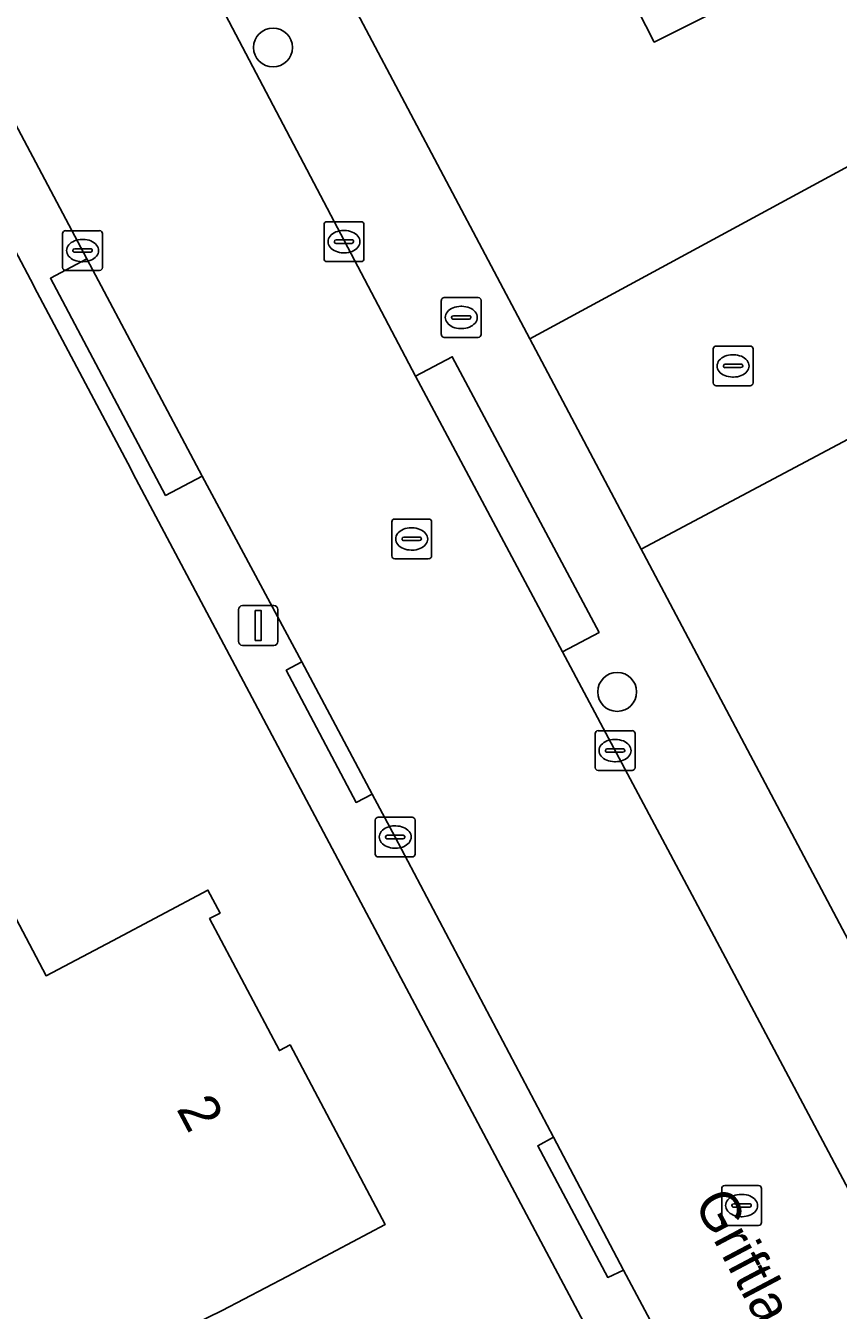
# Model space of a CAD drawing. Extents: x 157320 to 158835, y 386650 to 388491.
# Drawn here: x 157689.7 to 157710.1, y 387636.29 to 387668.55 of the extents above; entities that cross this region are included whole.
import ezdxf

# ---------------------------------------------------------------- set-up
doc = ezdxf.new("R2010")
doc.units = 0
for name, color, linetype in [('IMGEO_Boom', 7, 'Continuous'), ('IMGEO_Brandkraan', 7, 'Continuous'), ('IMGEO_Erf', 7, 'Continuous'), ('IMGEO_Kolk', 7, 'Continuous'), ('IMGEO_Lichtmast', 7, 'Continuous'), ('IMGEO_Openbare_ruimte_label', 7, 'Continuous'), ('IMGEO_Pand', 7, 'Continuous'), ('IMGEO_Pand_nummerreeks', 7, 'Continuous'), ('IMGEO_Rijbaan_lokaal_open', 7, 'Continuous'), ('IMGEO_Rioolput', 7, 'Continuous'), ('IMGEO_Voetpad_open', 7, 'Continuous')]:
    doc.layers.add(name, color=color, linetype=linetype)

msp = doc.modelspace()

# ---------------------------------------------------------------- linework, layer by layer
at = {"layer": 'IMGEO_Boom'}
for centre in [(157695.909, 387668.004), (157704.55, 387651.821)]:
    msp.add_circle(centre, 0.489, dxfattribs=at)
at = {"layer": 'IMGEO_Brandkraan'}
for p, q in [((157700.135, 387660.799), (157700.135, 387661.651)), ((157700.21, 387661.725), (157701.062, 387661.725)), ((157700.623, 387661.505), (157700.648, 387661.505)), ((157701.136, 387661.651), (157701.136, 387660.799)), ((157700.394, 387661.219), (157700.394, 387661.231)), ((157700.832, 387661.182), (157700.434, 387661.182)), ((157700.437, 387661.268), (157700.835, 387661.268)), ((157700.878, 387661.231), (157700.878, 387661.219)), ((157700.646, 387660.945), (157700.621, 387660.945)), ((157701.062, 387660.725), (157700.21, 387660.725))]:
    msp.add_line(p, q, dxfattribs=at)
for points in [[(157700.135, 387660.799), (157700.135, 387661.651)], [(157700.21, 387661.725), (157701.062, 387661.725)], [(157701.136, 387661.651), (157701.136, 387660.799)], [(157701.062, 387660.725), (157700.21, 387660.725)]]:
    msp.add_lwpolyline(points, dxfattribs=at)
for centre, radius, start, end in [((157700.212, 387661.649), 0.0765, 91.552, 178.448), ((157700.212, 387661.649), 0.0765, 91.552, 178.448), ((157701.06, 387661.649), 0.0765, 1.552, 88.448), ((157701.06, 387661.649), 0.0765, 1.552, 88.448), ((157700.434, 387661.228), 0.0403, 85.8775, 175.7526), ((157700.431, 387661.218), 0.0366, 178.938, 274.7102), ((157700.835, 387661.225), 0.043, 264.8664, 352.4533), ((157700.839, 387661.23), 0.0386, 1.7309, 96.639), ((157700.212, 387660.801), 0.0765, 181.552, 268.448), ((157700.212, 387660.801), 0.0765, 181.552, 268.448), ((157701.06, 387660.801), 0.0765, 271.552, 358.448), ((157701.06, 387660.801), 0.0765, 271.552, 358.448)]:
    msp.add_arc(centre, radius, start, end, dxfattribs=at)
for centre, major_axis, ratio, start_param, end_param in [((157700.622, 387661.225), (-0.387, 0.002), 0.722429, 4.712389, 7.853982), ((157700.647, 387661.225), (-0.39, 0.002), 0.717154, 1.570796, 4.712389)]:
    msp.add_ellipse(centre, major_axis=major_axis, ratio=ratio, start_param=start_param, end_param=end_param, dxfattribs=at)
at = {"layer": 'IMGEO_Erf'}
for points in [[(157688.751, 387686.376), (157702.357, 387660.686), (157716.966, 387668.61)], [(157691.95, 387619.773), (157696.06, 387616.975), (157697.238, 387618.697), (157707.692, 387624.565), (157709.303, 387625.45), (157695.172, 387652.085), (157692.4, 387657.299), (157692.336, 387657.419), (157689.915, 387661.997), (157689.894, 387662.037), (157688.503, 387664.651), (157680.127, 387680.393), (157678.819, 387682.868), (157676.207, 387683.552), (157665.792, 387678.165), (157639.374, 387664.995), (157633.991, 387662.311), (157634.079, 387662.144), (157617.129, 387653.586), (157570.984, 387630.438), (157573.399, 387626.195), (157573.576, 387626.3), (157595.2, 387589.106)], [(157708.301, 387669.565), (157705.482, 387668.141), (157703.811, 387671.413)], [(157721.853, 387634.472), (157719.051, 387639.747), (157716.309, 387644.911), (157716.236, 387645.049), (157714.983, 387644.363), (157712.146, 387649.705), (157713.469, 387650.404), (157713.4, 387650.534), (157710.592, 387655.823), (157715.105, 387658.22), (157714.08, 387660.15), (157705.154, 387655.407), (157705.212, 387655.297), (157737.182, 387594.934)], [(157686.993, 387632.562), (157682.832, 387640.439), (157680.713, 387644.405), (157676.62, 387642.252), (157674.316, 387646.645), (157679.568, 387649.4), (157681.826, 387645.097), (157686.617, 387647.644), (157688.204, 387648.488), (157690.213, 387644.691), (157691.875, 387645.571), (157694.276, 387646.842), (157694.58, 387646.268), (157694.316, 387646.128), (157696.068, 387642.813), (157696.336, 387642.955), (157698.725, 387638.448), (157696.263, 387637.144), (157694.636, 387636.283)]]:
    msp.add_lwpolyline(points, dxfattribs=at)
at = {"layer": 'IMGEO_Kolk'}
for p, q in [((157697.19, 387662.702), (157697.19, 387663.554)), ((157697.265, 387663.628), (157698.117, 387663.628)), ((157698.191, 387663.554), (157698.191, 387662.702)), ((157690.627, 387662.478), (157690.627, 387663.33)), ((157690.702, 387663.404), (157691.554, 387663.404)), ((157691.115, 387663.184), (157691.14, 387663.184)), ((157691.628, 387663.33), (157691.628, 387662.478)), ((157697.449, 387663.122), (157697.449, 387663.134)), ((157697.492, 387663.171), (157697.89, 387663.171)), ((157697.678, 387663.408), (157697.703, 387663.408)), ((157697.933, 387663.134), (157697.933, 387663.122)), ((157690.886, 387662.898), (157690.886, 387662.91)), ((157691.324, 387662.861), (157690.926, 387662.861)), ((157690.929, 387662.947), (157691.327, 387662.947)), ((157691.37, 387662.91), (157691.37, 387662.898)), ((157697.887, 387663.085), (157697.489, 387663.085)), ((157697.701, 387662.848), (157697.676, 387662.848)), ((157691.138, 387662.624), (157691.113, 387662.624)), ((157698.117, 387662.628), (157697.265, 387662.628)), ((157691.554, 387662.404), (157690.702, 387662.404)), ((157706.96, 387659.581), (157706.96, 387660.433)), ((157707.035, 387660.507), (157707.887, 387660.507)), ((157707.448, 387660.287), (157707.473, 387660.287)), ((157707.961, 387660.433), (157707.961, 387659.581)), ((157707.219, 387660.001), (157707.219, 387660.013)), ((157707.657, 387659.964), (157707.259, 387659.964)), ((157707.262, 387660.05), (157707.66, 387660.05)), ((157707.703, 387660.013), (157707.703, 387660.001)), ((157707.471, 387659.727), (157707.446, 387659.727)), ((157707.887, 387659.507), (157707.035, 387659.507)), ((157703.997, 387649.921), (157703.997, 387650.773)), ((157704.072, 387650.847), (157704.924, 387650.847)), ((157704.485, 387650.627), (157704.51, 387650.627)), ((157704.998, 387650.773), (157704.998, 387649.921)), ((157704.256, 387650.341), (157704.256, 387650.353)), ((157704.694, 387650.304), (157704.296, 387650.304)), ((157704.299, 387650.39), (157704.697, 387650.39)), ((157704.74, 387650.353), (157704.74, 387650.341)), ((157704.508, 387650.067), (157704.483, 387650.067)), ((157704.924, 387649.847), (157704.072, 387649.847)), ((157698.476, 387647.75), (157698.476, 387648.602)), ((157698.551, 387648.676), (157699.403, 387648.676)), ((157699.477, 387648.602), (157699.477, 387647.75)), ((157698.964, 387648.456), (157698.989, 387648.456)), ((157698.735, 387648.17), (157698.735, 387648.182)), ((157699.173, 387648.133), (157698.775, 387648.133)), ((157698.778, 387648.219), (157699.176, 387648.219)), ((157699.219, 387648.182), (157699.219, 387648.17)), ((157699.403, 387647.676), (157698.551, 387647.676)), ((157698.987, 387647.896), (157698.962, 387647.896))]:
    msp.add_line(p, q, dxfattribs=at)
for points in [[(157697.19, 387662.702), (157697.19, 387663.554)], [(157697.265, 387663.628), (157698.117, 387663.628)], [(157698.191, 387663.554), (157698.191, 387662.702)], [(157690.627, 387662.478), (157690.627, 387663.33)], [(157690.702, 387663.404), (157691.554, 387663.404)], [(157691.628, 387663.33), (157691.628, 387662.478)], [(157698.117, 387662.628), (157697.265, 387662.628)], [(157691.554, 387662.404), (157690.702, 387662.404)], [(157706.96, 387659.581), (157706.96, 387660.433)], [(157707.035, 387660.507), (157707.887, 387660.507)], [(157707.961, 387660.433), (157707.961, 387659.581)], [(157707.887, 387659.507), (157707.035, 387659.507)], [(157703.997, 387649.921), (157703.997, 387650.773)], [(157704.072, 387650.847), (157704.924, 387650.847)], [(157704.998, 387650.773), (157704.998, 387649.921)], [(157704.924, 387649.847), (157704.072, 387649.847)], [(157698.476, 387647.75), (157698.476, 387648.602)], [(157698.551, 387648.676), (157699.403, 387648.676)], [(157699.477, 387648.602), (157699.477, 387647.75)], [(157699.403, 387647.676), (157698.551, 387647.676)]]:
    msp.add_lwpolyline(points, dxfattribs=at)
for centre, radius, start, end in [((157697.267, 387663.552), 0.0765, 91.552, 178.448), ((157697.267, 387663.552), 0.0765, 91.552, 178.448), ((157698.115, 387663.552), 0.0765, 1.552, 88.448), ((157698.115, 387663.552), 0.0765, 1.552, 88.448), ((157690.704, 387663.328), 0.0765, 91.552, 178.448), ((157690.704, 387663.328), 0.0765, 91.552, 178.448), ((157691.552, 387663.328), 0.0765, 1.552, 88.448), ((157691.552, 387663.328), 0.0765, 1.552, 88.448), ((157697.489, 387663.131), 0.0403, 85.8775, 175.7526), ((157697.486, 387663.121), 0.0366, 178.938, 274.7102), ((157697.89, 387663.128), 0.043, 264.8664, 352.4533), ((157697.894, 387663.133), 0.0386, 1.7309, 96.639), ((157690.926, 387662.907), 0.0403, 85.8775, 175.7526), ((157690.923, 387662.897), 0.0366, 178.938, 274.7102), ((157691.327, 387662.904), 0.043, 264.8664, 352.4533), ((157691.331, 387662.909), 0.0386, 1.7309, 96.639), ((157690.704, 387662.48), 0.0765, 181.552, 268.448), ((157690.704, 387662.48), 0.0765, 181.552, 268.448), ((157691.552, 387662.48), 0.0765, 271.552, 358.448), ((157691.552, 387662.48), 0.0765, 271.552, 358.448), ((157697.267, 387662.704), 0.0765, 181.552, 268.448), ((157697.267, 387662.704), 0.0765, 181.552, 268.448), ((157698.115, 387662.704), 0.0765, 271.552, 358.448), ((157698.115, 387662.704), 0.0765, 271.552, 358.448), ((157707.037, 387660.431), 0.0765, 91.552, 178.448), ((157707.037, 387660.431), 0.0765, 91.552, 178.448), ((157707.885, 387660.431), 0.0765, 1.552, 88.448), ((157707.885, 387660.431), 0.0765, 1.552, 88.448), ((157707.259, 387660.01), 0.0403, 85.8775, 175.7526), ((157707.256, 387660), 0.0366, 178.938, 274.7102), ((157707.66, 387660.007), 0.043, 264.8664, 352.4533), ((157707.664, 387660.012), 0.0386, 1.7309, 96.639), ((157707.037, 387659.583), 0.0765, 181.552, 268.448), ((157707.037, 387659.583), 0.0765, 181.552, 268.448), ((157707.885, 387659.583), 0.0765, 271.552, 358.448), ((157707.885, 387659.583), 0.0765, 271.552, 358.448), ((157704.074, 387650.771), 0.0765, 91.552, 178.448), ((157704.074, 387650.771), 0.0765, 91.552, 178.448), ((157704.922, 387650.771), 0.0765, 1.552, 88.448), ((157704.922, 387650.771), 0.0765, 1.552, 88.448), ((157704.296, 387650.35), 0.0403, 85.8775, 175.7526), ((157704.293, 387650.34), 0.0366, 178.938, 274.7102), ((157704.697, 387650.347), 0.043, 264.8664, 352.4533), ((157704.701, 387650.352), 0.0386, 1.7309, 96.639), ((157704.074, 387649.923), 0.0765, 181.552, 268.448), ((157704.074, 387649.923), 0.0765, 181.552, 268.448), ((157704.922, 387649.923), 0.0765, 271.552, 358.448), ((157704.922, 387649.923), 0.0765, 271.552, 358.448), ((157698.553, 387648.6), 0.0765, 91.552, 178.448), ((157698.553, 387648.6), 0.0765, 91.552, 178.448), ((157699.401, 387648.6), 0.0765, 1.552, 88.448), ((157699.401, 387648.6), 0.0765, 1.552, 88.448), ((157698.775, 387648.179), 0.0403, 85.8775, 175.7526), ((157698.772, 387648.169), 0.0366, 178.938, 274.7102), ((157699.176, 387648.176), 0.043, 264.8664, 352.4533), ((157699.18, 387648.181), 0.0386, 1.7309, 96.639), ((157698.553, 387647.752), 0.0765, 181.552, 268.448), ((157698.553, 387647.752), 0.0765, 181.552, 268.448), ((157699.401, 387647.752), 0.0765, 271.552, 358.448), ((157699.401, 387647.752), 0.0765, 271.552, 358.448)]:
    msp.add_arc(centre, radius, start, end, dxfattribs=at)
for centre, major_axis, ratio, start_param, end_param in [((157691.114, 387662.904), (-0.387, 0.002), 0.722429, 4.712389, 7.853982), ((157691.139, 387662.904), (-0.39, 0.002), 0.717154, 1.570796, 4.712389), ((157697.677, 387663.128), (-0.387, 0.002), 0.722429, 4.712389, 7.853982), ((157697.702, 387663.128), (-0.39, 0.002), 0.717154, 1.570796, 4.712389), ((157707.447, 387660.007), (-0.387, 0.002), 0.722429, 4.712389, 7.853982), ((157707.472, 387660.007), (-0.39, 0.002), 0.717154, 1.570796, 4.712389), ((157704.484, 387650.347), (-0.387, 0.002), 0.722429, 4.712389, 7.853982), ((157704.509, 387650.347), (-0.39, 0.002), 0.717154, 1.570796, 4.712389), ((157698.963, 387648.176), (-0.387, 0.002), 0.722429, 4.712389, 7.853982), ((157698.988, 387648.176), (-0.39, 0.002), 0.717154, 1.570796, 4.712389)]:
    msp.add_ellipse(centre, major_axis=major_axis, ratio=ratio, start_param=start_param, end_param=end_param, dxfattribs=at)
at = {"layer": 'IMGEO_Lichtmast'}
for p, q in [((157695.043, 387653.089), (157695.043, 387653.889)), ((157695.043, 387653.889), (157695.043, 387653.089)), ((157695.143, 387653.989), (157695.933, 387653.989)), ((157695.933, 387653.989), (157695.143, 387653.989)), ((157696.033, 387653.889), (157696.033, 387653.089)), ((157696.033, 387653.089), (157696.033, 387653.889)), ((157695.933, 387652.989), (157695.143, 387652.989)), ((157695.143, 387652.989), (157695.933, 387652.989))]:
    msp.add_line(p, q, dxfattribs=at)
msp.add_lwpolyline([(157695.463, 387653.864), (157695.613, 387653.864), (157695.613, 387653.114), (157695.463, 387653.114), (157695.463, 387653.864)], dxfattribs=at)
for centre, start, end in [((157695.143, 387653.889), 90, 180), ((157695.143, 387653.889), 90, 180), ((157695.933, 387653.889), 0, 90), ((157695.933, 387653.889), 360, 90), ((157695.143, 387653.089), 180, 270), ((157695.143, 387653.089), 180, 270), ((157695.933, 387653.089), 270, 0), ((157695.933, 387653.089), 270, 0)]:
    msp.add_arc(centre, 0.1, start, end, dxfattribs=at)
at = {"layer": 'IMGEO_Pand'}
for points in [[(157705.714, 387672.375), (157703.811, 387671.413), (157705.482, 387668.141), (157708.301, 387669.565), (157707.229, 387671.686), (157706.299, 387671.216)], [(157696.336, 387642.955), (157696.068, 387642.813), (157694.316, 387646.128), (157694.58, 387646.268), (157694.276, 387646.842), (157691.875, 387645.571), (157690.213, 387644.691), (157688.204, 387648.488), (157686.617, 387647.644), (157681.826, 387645.097), (157680.674, 387644.479), (157680.713, 387644.405), (157682.832, 387640.439), (157686.993, 387632.562), (157694.636, 387636.283), (157696.263, 387637.144), (157698.725, 387638.448)]]:
    msp.add_lwpolyline(points, close=True, dxfattribs=at)
at = {"layer": 'IMGEO_Rijbaan_lokaal_open'}
for points in [[(157713.019, 387634.314), (157706.841, 387645.947), (157703.178, 387652.824), (157699.49, 387659.747), (157688.746, 387680.168), (157687.095, 387683.297), (157681.78, 387680.52), (157682.969, 387678.312), (157691.238, 387662.698), (157694.131, 387657.241), (157696.634, 387652.576), (157698.396, 387649.256), (157698.977, 387648.175), (157702.955, 387640.64), (157704.707, 387637.298), (157708.819, 387629.59)], [(157739.786, 387680.465), (157737.144, 387679.146), (157734.251, 387677.701), (157725.398, 387673.067), (157724.43, 387672.56), (157719.895, 387670.186), (157716.966, 387668.61), (157702.357, 387660.686), (157705.154, 387655.407), (157714.08, 387660.15), (157718.497, 387662.495), (157721.296, 387663.982), (157729.131, 387668.147), (157731.508, 387663.438), (157732.922, 387660.638), (157734.375, 387657.76), (157737.162, 387652.744), (157738.521, 387649.989), (157740.009, 387646.975)]]:
    msp.add_lwpolyline(points, dxfattribs=at)
at = {"layer": 'IMGEO_Rioolput'}
for p, q in [((157698.89, 387655.236), (157698.89, 387656.088)), ((157698.965, 387656.162), (157699.817, 387656.162)), ((157699.891, 387656.088), (157699.891, 387655.236)), ((157699.192, 387655.705), (157699.59, 387655.705)), ((157699.378, 387655.942), (157699.403, 387655.942)), ((157699.149, 387655.656), (157699.149, 387655.668)), ((157699.587, 387655.619), (157699.189, 387655.619)), ((157699.401, 387655.382), (157699.376, 387655.382)), ((157699.633, 387655.668), (157699.633, 387655.656)), ((157699.817, 387655.162), (157698.965, 387655.162)), ((157707.174, 387638.496), (157707.174, 387639.348)), ((157707.249, 387639.422), (157708.101, 387639.422)), ((157708.175, 387639.348), (157708.175, 387638.496)), ((157707.433, 387638.916), (157707.433, 387638.928)), ((157707.476, 387638.965), (157707.874, 387638.965)), ((157707.662, 387639.202), (157707.687, 387639.202)), ((157707.917, 387638.928), (157707.917, 387638.916)), ((157707.871, 387638.879), (157707.473, 387638.879)), ((157707.685, 387638.642), (157707.66, 387638.642)), ((157708.101, 387638.422), (157707.249, 387638.422))]:
    msp.add_line(p, q, dxfattribs=at)
for points in [[(157698.89, 387655.236), (157698.89, 387656.088)], [(157698.965, 387656.162), (157699.817, 387656.162)], [(157699.891, 387656.088), (157699.891, 387655.236)], [(157699.817, 387655.162), (157698.965, 387655.162)], [(157707.174, 387638.496), (157707.174, 387639.348)], [(157707.249, 387639.422), (157708.101, 387639.422)], [(157708.175, 387639.348), (157708.175, 387638.496)], [(157708.101, 387638.422), (157707.249, 387638.422)]]:
    msp.add_lwpolyline(points, dxfattribs=at)
for centre, radius, start, end in [((157698.967, 387656.086), 0.0765, 91.552, 178.448), ((157698.967, 387656.086), 0.0765, 91.552, 178.448), ((157699.815, 387656.086), 0.0765, 1.552, 88.448), ((157699.815, 387656.086), 0.0765, 1.552, 88.448), ((157699.189, 387655.665), 0.0403, 85.8775, 175.7526), ((157699.594, 387655.667), 0.0386, 1.7309, 96.639), ((157699.186, 387655.655), 0.0366, 178.938, 274.7102), ((157699.59, 387655.662), 0.043, 264.8664, 352.4533), ((157698.967, 387655.238), 0.0765, 181.552, 268.448), ((157698.967, 387655.238), 0.0765, 181.552, 268.448), ((157699.815, 387655.238), 0.0765, 271.552, 358.448), ((157699.815, 387655.238), 0.0765, 271.552, 358.448), ((157707.251, 387639.346), 0.0765, 91.552, 178.448), ((157707.251, 387639.346), 0.0765, 91.552, 178.448), ((157708.099, 387639.346), 0.0765, 1.552, 88.448), ((157708.099, 387639.346), 0.0765, 1.552, 88.448), ((157707.473, 387638.925), 0.0403, 85.8775, 175.7526), ((157707.47, 387638.915), 0.0366, 178.938, 274.7102), ((157707.874, 387638.922), 0.043, 264.8664, 352.4533), ((157707.878, 387638.927), 0.0386, 1.7309, 96.639), ((157707.251, 387638.498), 0.0765, 181.552, 268.448), ((157707.251, 387638.498), 0.0765, 181.552, 268.448), ((157708.099, 387638.498), 0.0765, 271.552, 358.448), ((157708.099, 387638.498), 0.0765, 271.552, 358.448)]:
    msp.add_arc(centre, radius, start, end, dxfattribs=at)
for centre, major_axis, ratio, start_param, end_param in [((157699.377, 387655.662), (-0.387, 0.002), 0.722429, 4.712389, 7.853982), ((157699.402, 387655.662), (-0.39, 0.002), 0.717154, 1.570796, 4.712389), ((157707.661, 387638.922), (-0.387, 0.002), 0.722429, 4.712389, 7.853982), ((157707.686, 387638.922), (-0.39, 0.002), 0.717154, 1.570796, 4.712389)]:
    msp.add_ellipse(centre, major_axis=major_axis, ratio=ratio, start_param=start_param, end_param=end_param, dxfattribs=at)
at = {"layer": 'IMGEO_Voetpad_open'}
for points in [[(157705.212, 387655.297), (157705.154, 387655.407), (157702.357, 387660.686), (157688.751, 387686.376), (157687.763, 387688.247), (157687.838, 387689.089), (157685.683, 387687.979)], [(157686.238, 387685.019), (157687.095, 387683.297), (157688.746, 387680.168), (157699.49, 387659.747), (157700.408, 387660.236), (157704.096, 387653.313), (157703.178, 387652.824), (157706.841, 387645.947), (157713.019, 387634.314), (157729.998, 387602.392), (157735.466, 387592.089), (157735.907, 387592.323), (157740.185, 387584.261), (157739.744, 387584.027), (157740.957, 387581.742)], [(157678.359, 387684.68), (157676.207, 387683.552), (157678.819, 387682.868), (157680.127, 387680.393), (157688.503, 387664.651), (157689.894, 387662.037), (157689.915, 387661.997), (157692.336, 387657.419), (157692.4, 387657.299), (157695.172, 387652.085), (157709.303, 387625.45)], [(157708.819, 387629.59), (157704.707, 387637.298), (157704.312, 387637.115), (157702.554, 387640.425), (157702.955, 387640.64), (157698.977, 387648.175), (157698.396, 387649.256), (157697.995, 387649.045), (157696.24, 387652.364), (157696.634, 387652.576), (157694.131, 387657.241), (157693.212, 387656.754), (157690.319, 387662.211), (157691.238, 387662.698), (157682.969, 387678.312), (157681.78, 387680.52)], [(157753.882, 387564.534), (157757.353, 387567.196), (157749.094, 387577.728), (157740.98, 387588.074), (157739.961, 387589.687), (157737.93, 387593.521), (157737.92, 387593.54), (157737.199, 387594.901), (157737.182, 387594.934), (157705.212, 387655.297)]]:
    msp.add_lwpolyline(points, dxfattribs=at)
for points in [[(157691.238, 387662.698), (157690.319, 387662.211), (157693.212, 387656.754), (157694.131, 387657.241)], [(157703.178, 387652.824), (157704.096, 387653.313), (157700.408, 387660.236), (157699.49, 387659.747)], [(157698.396, 387649.256), (157696.634, 387652.576), (157696.24, 387652.364), (157697.995, 387649.045)], [(157704.707, 387637.298), (157702.955, 387640.64), (157702.554, 387640.425), (157704.312, 387637.115)]]:
    msp.add_lwpolyline(points, close=True, dxfattribs=at)

# ---------------------------------------------------------------- texts
at = {"layer": 'IMGEO_Openbare_ruimte_label'}
msp.add_text('Griftlaan', height=1, rotation=297.8466, dxfattribs=at).set_placement((157706.464, 387639.002))
at = {"layer": 'IMGEO_Pand_nummerreeks'}
msp.add_text('2', height=1, rotation=297.9258, dxfattribs=at).set_placement((157693.472, 387641.354))

doc.saveas('drawing.dxf')
